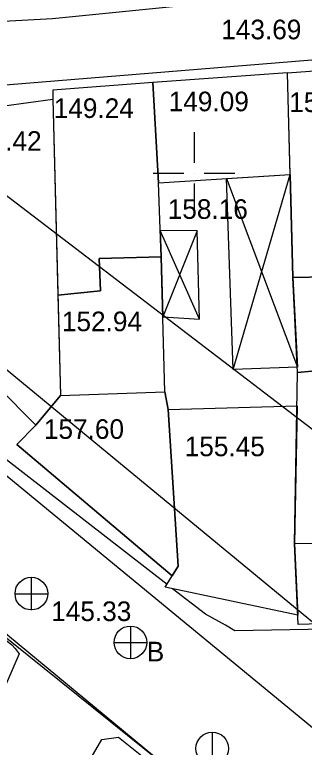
# Model space of a CAD drawing. Extents: x 419677 to 421689, y 4450851 to 4452923.
# Drawn here: x 420424.55 to 420442.29, y 4452050.61 to 4452095.43 of the extents above; entities that cross this region are included whole.
import ezdxf

# ---------------------------------------------------------------- set-up
doc = ezdxf.new("R2010")
doc.units = 0
for name, color, linetype in [('AA_HH', 7, 'Continuous'), ('Level 10', 7, 'Continuous'), ('Level 29', 7, 'Continuous'), ('Level 62', 7, 'Continuous'), ('Level 9', 7, 'Continuous')]:
    doc.layers.add(name, color=color, linetype=linetype)

msp = doc.modelspace()

# ---------------------------------------------------------------- linework, layer by layer
at = {"layer": 'AA_HH'}
for p, q in [((420435.535, 4452088.236), (420435.535, 4452086.361)), ((420433.035, 4452085.736), (420434.91, 4452085.736)), ((420435.535, 4452085.736), (420435.535, 4452085.736)), ((420436.16, 4452085.736), (420438.035, 4452085.736)), ((420437.513, 4452085.409), (420441.862, 4452073.867)), ((420437.927, 4452073.732), (420441.422, 4452085.652)), ((420435.535, 4452085.111), (420435.535, 4452083.236)), ((420435.87, 4452076.808), (420433.462, 4452082.23)), ((420435.734, 4452082.207), (420433.619, 4452076.949)), ((420425.584, 4452059.003), (420425.584, 4452061.003)), ((420424.564, 4452059.993), (420426.564, 4452059.993)), ((420431.638, 4452058.031), (420431.638, 4452056.031)), ((420430.638, 4452057.031), (420432.638, 4452057.031)), ((420436.665, 4452049.527), (420436.665, 4452051.527))]:
    msp.add_line(p, q, dxfattribs=at)
for points in [[(420317.236, 4452103.177), (420337.405, 4452116.594), (420344.369, 4452120.618), (420344.658, 4452120.664), (420379.054, 4452093.495), (420408.951, 4452068.147), (420424.16, 4452057.043), (420424.384, 4452056.89), (420424.576, 4452056.652), (420424.822, 4452056.326), (420423.72, 4452053.785)], [(420472.718, 4452100.465), (420471.167, 4452099.423), (420464.582, 4452098.677), (420443.424, 4452096.848), (420426.858, 4452095.176), (420408.081, 4452094.16), (420402.413, 4452094.559), (420391.601, 4452095.576), (420389.504, 4452096.627), (420385.679, 4452099.613), (420385.031, 4452100.473), (420384.774, 4452101.12), (420384.656, 4452102.321), (420385.298, 4452104.938)], [(420412.661, 4452090.31), (420423.219, 4452091.08), (420463.017, 4452094.314), (420476.345, 4452095.426), (420480.37, 4452095.808)], [(420433.878, 4452060.578), (420412.635, 4452077.028), (420400.032, 4452088.163), (420406.057, 4452089.829), (420410.576, 4452090.158)], [(420483.16, 4452059.901), (420450.405, 4452057.961), (420438.03, 4452057.729), (420437.454, 4452058.083), (420436.229, 4452058.758), (420434.223, 4452060.311)], [(420418.96, 4452026.982), (420426.802, 4452045.81), (420429.876, 4452051.082), (420430.916, 4452051.24), (420454.696, 4452032.235), (420464.395, 4452022.909), (420455.737, 4452001.53), (420448.395, 4451979.987), (420427.482, 4451983.716)]]:
    msp.add_lwpolyline(points, dxfattribs=at)
for points in [[(420441.256, 4452091.867), (420445.918, 4452092.211), (420446.294, 4452080.812), (420443.728, 4452080.64), (420443.638, 4452079.386), (420441.59, 4452079.362)], [(420433.012, 4452091.277), (420433.356, 4452085.15), (420441.422, 4452085.652), (420441.256, 4452091.867)], [(420433.012, 4452091.277), (420426.878, 4452090.821), (420426.889, 4452090.253), (420427.19, 4452078.272), (420429.813, 4452078.533), (420429.718, 4452080.52), (420433.52, 4452080.621), (420433.356, 4452085.15)], [(420420.913, 4452089.456), (420426.889, 4452090.253), (420427.345, 4452072.134), (420425.853, 4452070.328), (420421.149, 4452075.039)], [(420437.927, 4452073.732), (420437.513, 4452085.409), (420441.422, 4452085.652), (420441.59, 4452079.362), (420441.862, 4452073.867)], [(420435.87, 4452076.808), (420435.734, 4452082.207), (420433.462, 4452082.23), (420433.52, 4452080.621), (420433.619, 4452076.949)], [(420441.879, 4452073.531), (420441.59, 4452079.362), (420443.638, 4452079.386), (420443.638, 4452079.386), (420443.728, 4452080.64), (420446.294, 4452080.812), (420446.531, 4452073.972)], [(420433.52, 4452080.621), (420429.718, 4452080.52), (420429.813, 4452078.533), (420427.19, 4452078.272), (420427.345, 4452072.134), (420425.853, 4452070.328), (420424.688, 4452069.13), (420434.2, 4452061.101), (420434.566, 4452061.693), (420433.958, 4452071.272), (420433.743, 4452072.363)], [(420441.879, 4452073.531), (420447.701, 4452074.083), (420448.201, 4452072.08), (420451.502, 4452072.521), (420451.329, 4452062.936), (420441.694, 4452063.072)], [(420441.91, 4452058.118), (420441.694, 4452063.072), (420441.879, 4452073.531), (420447.701, 4452074.083), (420448.201, 4452072.08), (420451.502, 4452072.521), (420451.329, 4452062.936), (420451.349, 4452058.416)], [(420434.2, 4452061.101), (420424.688, 4452069.13), (420425.853, 4452070.328), (420427.345, 4452072.134), (420433.743, 4452072.363), (420433.958, 4452071.272), (420434.566, 4452061.693)], [(420433.958, 4452071.272), (420441.843, 4452071.509), (420441.694, 4452063.072), (420441.885, 4452058.692), (420433.772, 4452060.406), (420434.566, 4452061.693)]]:
    msp.add_lwpolyline(points, close=True, dxfattribs=at)
for centre in [(420425.569, 4452060.012), (420431.638, 4452057.031), (420436.649, 4452050.535)]:
    msp.add_circle(centre, 1, dxfattribs=at)
at = {"layer": 'Level 10'}
msp.add_lwpolyline([(420449.694, 4452025.96), (420455.779, 4452025.884), (420458.652, 4452029.491), (420408.198, 4452069.984)], dxfattribs=at)
at = {"layer": 'Level 29'}
msp.add_lwpolyline([(420460.864, 4452043.387), (420414.222, 4452081.778), (420414.123, 4452084.574), (420421.216, 4452085.177)], dxfattribs=at)
at = {"layer": 'Level 62'}
for p, q in [((420458.678, 4452038.71), (420409.061, 4452079.55)), ((420456.68, 4452030.64), (420408.658, 4452070.168))]:
    msp.add_line(p, q, dxfattribs=at)
at = {"layer": 'Level 9'}
msp.add_lwpolyline([(420247.625, 4452233.749), (420254.875, 4452225.606), (420282.832, 4452200.893), (420395.898, 4452105.858), (420465.299, 4452052.876)], dxfattribs=at)

# ---------------------------------------------------------------- texts
at = {"layer": 'AA_HH'}
for s, p in [('143.69 ', (420437.199, 4452093.925)), ('145.33 ', (420426.785, 4452058.334))]:
    msp.add_text(s, height=1.2, rotation=0.0026, dxfattribs=at).set_placement(p)
for s, p in [('149.09', (420433.982, 4452089.522)), ('152.19', (420441.362, 4452089.478)), ('149.24', (420426.939, 4452089.111)), ('161.42', (420421.289, 4452087.104)), ('158.16', (420433.921, 4452082.939)), ('152.94', (420427.439, 4452076.067)), ('157.60', (420426.337, 4452069.48)), ('155.45', (420434.961, 4452068.418)), ('B', (420432.638, 4452055.869))]:
    msp.add_text(s, height=1.2, dxfattribs=at).set_placement(p)

doc.saveas('drawing.dxf')
